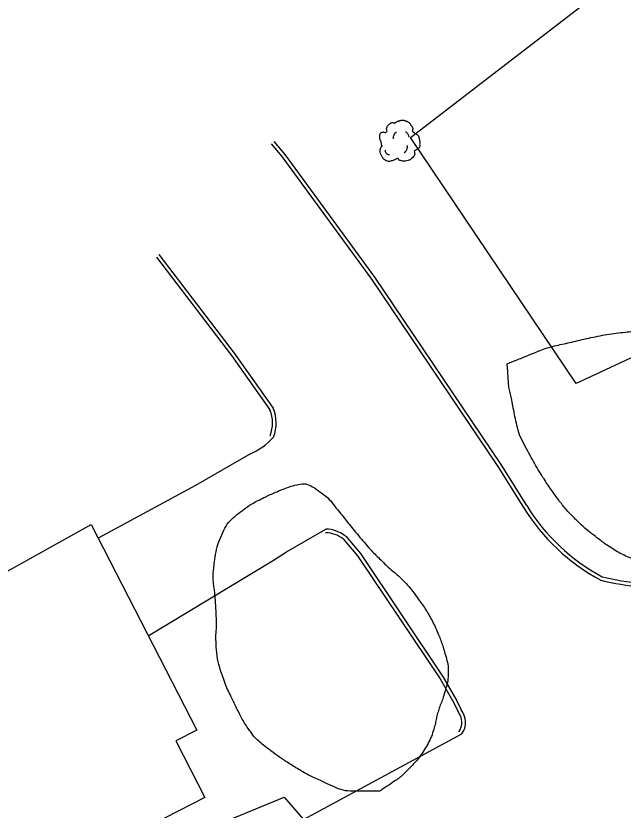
# Model space of a CAD drawing. Extents: x 2145380 to 2156929, y 139568 to 149130.
# Drawn here: x 2149803.8 to 2149904, y 144165.4 to 144296.4 of the extents above; entities that cross this region are included whole.
import ezdxf

# ---------------------------------------------------------------- set-up
doc = ezdxf.new("R2010")
doc.units = 0
for name, color, linetype in [('TOPO_Asphalt', 7, 'Continuous'), ('TOPO_Building', 7, 'Continuous'), ('TOPO_Curb Back', 7, 'Continuous'), ('TOPO_Fence', 7, 'Continuous'), ('TOPO_Tree', 7, 'Continuous'), ('TOPO_Tree Line', 7, 'Continuous')]:
    doc.layers.add(name, color=color, linetype=linetype)

# ---------------------------------------------------------------- blocks, each defined once
blk = doc.blocks.new('TREE')
at = {"layer": 'TOPO_Tree'}
for points in [[(-3.49, 17.6), (-3.07, 18.27), (-2.58, 18.8), (-1.9, 19.19), (-1.05, 19.68), (-0.19, 19.96), (0.74, 20.24), (1.62, 20.51), (2.51, 20.82), (3.39, 20.77), (4.1, 20.73), (4.8, 20.47), (5.51, 20.24), (6.43, 19.95), (7.32, 19.73), (8.15, 19.19), (9.36, 18.4), (10.02, 17.21), (10.8, 16.01), (11.24, 15.33), (11.58, 14.62), (11.86, 13.89), (12.17, 13.08), (11.37, 12.02), (11.86, 11.25), (12, 11.03), (12.18, 10.86), (12.39, 10.72), (12.91, 10.35), (13.45, 10.02), (13.97, 9.66), (14.7, 9.16), (15.41, 8.68), (16.09, 8.07), (16.7, 7.53), (16.93, 6.73), (17.15, 5.95), (17.59, 4.38), (17.71, 2.77), (17.68, 1.19), (17.65, -0.25), (17.83, -2.22), (16.62, -3.04), (15.47, -3.83), (14.31, -4.58), (13.16, -5.35)], [(-14.07, -0.4), (-14.17, 0.5), (-14.37, 1.38), (-14.6, 2.25), (-14.84, 3.17), (-15.47, 3.96), (-15.66, 4.9), (-15.8, 5.59), (-15.71, 6.31), (-15.66, 7.01), (-15.6, 7.91), (-15.72, 8.8), (-15.13, 9.66), (-14.62, 10.42), (-13.76, 10.49), (-13.02, 10.72), (-12.18, 10.98), (-11.06, 10), (-10.37, 10.72), (-9.4, 11.74), (-10.29, 13.28), (-9.84, 14.42), (-9.56, 15.15), (-9.32, 15.89), (-8.78, 16.54), (-8.18, 17.26), (-7.5, 17.68), (-6.67, 18.13), (-6.14, 18.41), (-5.61, 18.61), (-5.08, 18.66), (-4.55, 18.71), (-4.02, 18.54), (-3.49, 18.13)], [(-4.21, 5.09), (-4.46, 6.09), (-4.3, 7.21), (-3.84, 8.21), (-3.33, 9.34), (-2.71, 10.27), (-1.64, 10.97)], [(5.89, 11.15), (6.5, 10.68), (6.96, 10.17), (7.36, 9.5), (7.93, 8.56), (8.31, 7.6), (8.46, 6.56)], [(13.16, -5.34), (13.25, -5.81), (13.36, -6.28), (13.45, -6.75), (13.76, -8.52), (12.24, -10.03), (10.8, -11.51), (9.98, -12.34), (9.13, -12.77), (8.15, -13.1), (5.97, -13.83), (3.32, -13.56), (1.27, -13.1), (0.49, -12.92), (-0.06, -11.44), (-0.84, -11.51), (-2.04, -11.61), (-3.28, -12.78), (-4.55, -13.1), (-6.06, -13.47), (-7.77, -14.03), (-9.31, -13.62), (-11.36, -13.09), (-12.84, -11.41), (-14.07, -9.39), (-15.32, -7.35), (-15.61, -5.13), (-15.13, -3.04), (-14.87, -1.89), (-13.91, -0.75), (-13.54, 0.13)], [(-11.38, -4.46), (-11.47, -5.41), (-11.03, -6.32), (-10.09, -7.22), (-9.3, -7.97), (-8.49, -8.26), (-7.7, -8.14)], [(4.79, -6.29), (5.71, -5.66), (6.3, -4.92), (6.81, -3.91), (7.36, -2.81), (7.63, -1.7), (7.54, -0.6)]]:
    blk.add_open_spline(points, degree=3, dxfattribs=at)

msp = doc.modelspace()

# ---------------------------------------------------------------- linework, layer by layer
at = {"layer": 'TOPO_Asphalt'}
for points in [[(2149842.42, 144224.14), (2149833.44, 144218.95), (2149817.38, 144210.26)], [(2149825.64, 144194.17), (2149846.14, 144206.51), (2149848.48, 144208.02), (2149854.95, 144211.77)], [(2149823.4, 144154.67), (2149822.42, 144156.97), (2149848.08, 144167.51), (2149851.25, 144163.82), (2149877.4, 144177.96)]]:
    msp.add_lwpolyline(points, dxfattribs=at)
msp.add_arc((2149838.53, 144233.64), 10.26, 292.2321, 319.3192, dxfattribs=at)
at = {"layer": 'TOPO_Building'}
msp.add_lwpolyline([(2149816.21, 144212.54), (2149833.64, 144178.58), (2149830.18, 144176.8), (2149834.96, 144167.5), (2149801.91, 144150.54), (2149789.05, 144175.6), (2149787.57, 144174.84), (2149778.39, 144192.73), (2149792.99, 144203.79), (2149794.66, 144200.55)], close=True, dxfattribs=at)
at = {"layer": 'TOPO_Curb Back'}
for points in [[(2149845.92, 144275.31), (2149847.71, 144273.21), (2149862.47, 144253), (2149883.32, 144222.06), (2149887.59, 144215.32)], [(2149846.35, 144275.73), (2149848.18, 144273.58), (2149862.96, 144253.35), (2149883.83, 144222.39), (2149888.1, 144215.64)], [(2149827.41, 144257.04), (2149839.84, 144240.76), (2149846.24, 144231.72)], [(2149826.98, 144256.61), (2149839.36, 144240.41), (2149845.71, 144231.43)], [(2149857.81, 144210.14), (2149860.18, 144207.35), (2149873.82, 144187.04), (2149876.06, 144183.12), (2149876.77, 144181.6)], [(2149858.23, 144210.58), (2149860.66, 144207.72), (2149874.33, 144187.35), (2149876.59, 144183.4), (2149877.28, 144181.92)]]:
    msp.add_lwpolyline(points, dxfattribs=at)
for centre, radius, start, end in [((2149840.6, 144229.24), 5.56, 338.1393, 23.1061), ((2149840.6, 144229.24), 6.16, 338.1393, 23.7158), ((2149916.22, 144232.97), 33.63, 211.6668, 241.8073), ((2149916.22, 144232.97), 33.03, 211.6608, 241.6781), ((2149854.75, 144206.14), 5.03, 52.6099, 88.0223), ((2149854.75, 144206.14), 5.63, 51.9386, 88.0223), ((2149910.13, 144242.55), 40.43, 255.9636, 275.0729), ((2149910.13, 144242.55), 39.83, 256.0708, 275.0251), ((2149874.73, 144179.87), 2.68, 324.442, 40.289), ((2149874.73, 144179.87), 3.28, 324.442, 38.8246)]:
    msp.add_arc(centre, radius, start, end, dxfattribs=at)
at = {"layer": 'TOPO_Fence'}
msp.add_lwpolyline([(2149916.58, 144245.25), (2149896.25, 144235.78), (2149868.94, 144276.37), (2149921.34, 144316.76), (2149960.85, 144349.37), (2149950, 144378.07)], dxfattribs=at)
at = {"layer": 'TOPO_Tree Line'}
for points in [[(2149884.9, 144239.03), (2149884.96, 144237.99), (2149885.03, 144236.95), (2149885.1, 144235.91), (2149885.16, 144234.96), (2149885.44, 144234.04), (2149885.62, 144233.11), (2149885.9, 144231.71), (2149886.16, 144230.32), (2149886.48, 144228.93), (2149886.87, 144227.27), (2149887.67, 144225.75), (2149888.49, 144224.24), (2149889.23, 144222.88), (2149890.01, 144221.55), (2149890.83, 144220.24), (2149891.44, 144219.28), (2149892.06, 144218.35), (2149892.72, 144217.44), (2149893.81, 144215.94), (2149895, 144214.53), (2149896.32, 144213.22), (2149897.41, 144212.15), (2149898.57, 144211.2), (2149899.78, 144210.27), (2149900.57, 144209.66), (2149901.38, 144209.09), (2149902.23, 144208.55), (2149903.2, 144207.92), (2149904.2, 144207.42), (2149905.29, 144206.98), (2149906.76, 144206.39), (2149908.27, 144206.01), (2149909.81, 144205.92), (2149910.65, 144205.88), (2149911.49, 144205.9), (2149912.32, 144206.02), (2149913.82, 144206.24), (2149915.31, 144206.46), (2149916.8, 144206.73), (2149917.71, 144206.9), (2149918.62, 144207.08), (2149919.53, 144207.25), (2149920.5, 144207.44), (2149921.46, 144207.62), (2149922.42, 144207.85), (2149923.52, 144208.11), (2149924.3, 144209.19), (2149924.76, 144210.27), (2149925.22, 144211.31), (2149925.48, 144212.35), (2149925.55, 144213.43), (2149925.65, 144214.95), (2149925.75, 144216.47), (2149925.83, 144217.99), (2149925.91, 144219.64), (2149926.04, 144221.29), (2149926.03, 144222.93), (2149926.02, 144224.61), (2149925.61, 144226.27), (2149925.27, 144227.93), (2149924.95, 144229.53), (2149924.61, 144231.12), (2149924.25, 144232.71), (2149923.98, 144233.88), (2149923.67, 144235.03), (2149923.35, 144236.19), (2149922.97, 144237.57), (2149922.4, 144238.86), (2149921.71, 144240.16), (2149920.99, 144241.5), (2149920.02, 144242.59), (2149918.66, 144243.39), (2149917.67, 144243.97), (2149916.65, 144244.26), (2149915.57, 144244.35), (2149913.87, 144244.49), (2149912.17, 144244.59), (2149910.47, 144244.57), (2149908.83, 144244.55), (2149907.19, 144244.53), (2149905.55, 144244.37), (2149902.48, 144244.08), (2149899.47, 144243.53), (2149896.46, 144242.83), (2149893.96, 144242.26), (2149891.46, 144241.71), (2149889.1, 144240.74), (2149887.7, 144240.17), (2149886.3, 144239.6), (2149884.9, 144239.03)], [(2149863.87, 144168.51), (2149864.8, 144169.15), (2149865.74, 144169.79), (2149866.68, 144170.43), (2149867.43, 144170.94), (2149868.04, 144171.6), (2149868.68, 144172.25), (2149869.68, 144173.27), (2149870.57, 144174.32), (2149871.32, 144175.55), (2149872.01, 144176.66), (2149872.5, 144177.83), (2149872.86, 144179.06), (2149873.1, 144179.89), (2149873.22, 144180.76), (2149873.46, 144181.58), (2149873.74, 144182.48), (2149874.12, 144183.34), (2149874.4, 144184.26), (2149874.79, 144185.49), (2149875.11, 144186.74), (2149875.15, 144187.98), (2149875.18, 144189.17), (2149874.88, 144190.36), (2149874.53, 144191.54), (2149874.24, 144192.5), (2149873.94, 144193.41), (2149873.56, 144194.31), (2149873.11, 144195.38), (2149872.63, 144196.41), (2149872.06, 144197.41), (2149871.52, 144198.36), (2149870.92, 144199.25), (2149870.28, 144200.13), (2149869.49, 144201.22), (2149868.68, 144202.28), (2149867.74, 144203.23), (2149866.69, 144204.31), (2149865.48, 144205.21), (2149864.42, 144206.27), (2149863.62, 144207.06), (2149862.81, 144207.85), (2149862.06, 144208.69), (2149861.07, 144209.82), (2149860.11, 144210.97), (2149859.16, 144212.13), (2149858.46, 144212.97), (2149857.8, 144213.84), (2149857.11, 144214.69), (2149856.15, 144215.88), (2149855.37, 144216.92), (2149853.93, 144217.95), (2149852.77, 144218.78), (2149851.62, 144219.33), (2149850.46, 144219.11), (2149849.25, 144218.87), (2149848.05, 144218.42), (2149846.84, 144217.91), (2149845.95, 144217.54), (2149845.13, 144217.16), (2149844.29, 144216.74), (2149842.97, 144216.08), (2149841.77, 144215.31), (2149840.58, 144214.38), (2149839.37, 144213.43), (2149838.43, 144212.28), (2149837.8, 144210.86), (2149837.09, 144209.24), (2149836.73, 144207.6), (2149836.52, 144205.9), (2149836.42, 144205.05), (2149836.31, 144204.19), (2149836.37, 144203.34), (2149836.44, 144202.45), (2149836.61, 144201.57), (2149836.67, 144200.68), (2149836.76, 144199.49), (2149836.83, 144198.29), (2149836.88, 144197.09), (2149836.94, 144195.68), (2149836.78, 144194.26), (2149836.85, 144192.84), (2149836.94, 144190.85), (2149837.4, 144188.9), (2149838.08, 144186.99), (2149838.49, 144185.83), (2149839, 144184.75), (2149839.54, 144183.65), (2149840.46, 144181.76), (2149841.36, 144179.92), (2149842.6, 144178.2), (2149843.22, 144177.32), (2149844.02, 144176.63), (2149844.86, 144175.97), (2149846.23, 144174.89), (2149847.62, 144173.89), (2149849.09, 144172.96), (2149850.94, 144171.8), (2149852.81, 144170.81), (2149854.82, 144169.9), (2149856.3, 144169.23), (2149857.8, 144168.55), (2149859.39, 144168.54), (2149860.88, 144168.53), (2149862.37, 144168.52), (2149863.87, 144168.51), (2149863.87, 144168.51)]]:
    msp.add_open_spline(points, degree=3, dxfattribs=at)

# ---------------------------------------------------------------- block references
at = {"layer": 'TOPO_Tree', "xscale": 0.19685000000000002, "yscale": 0.19685000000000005}
msp.add_blockref('TREE', (2149866.96, 144275.15), dxfattribs=at)

doc.saveas('drawing.dxf')
